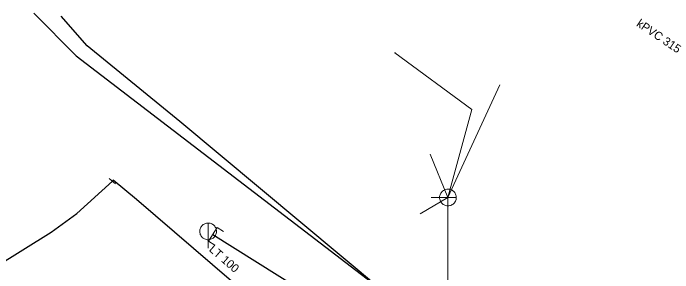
# Model space of a CAD drawing. Extents: x -783064 to -782702, y -1007904 to -1007145.
# Drawn here: x -782939 to -782859.9, y -1007185.1 to -1007154 of the extents above; entities that cross this region are included whole.
import ezdxf

# ---------------------------------------------------------------- set-up
doc = ezdxf.new("R2010")
doc.units = 0
doc.header["$LTSCALE"] = 0.4
for name, color, linetype, lineweight in [('1', 7, 'Continuous', 13), ('11', 7, 'Continuous', 13), ('14', 7, 'Continuous', 13), ('17', 7, 'Continuous', 25), ('22', 7, 'Continuous', 13), ('31', 7, 'Continuous', 13), ('34', 7, 'Continuous', 13)]:
    doc.layers.add(name, color=color, linetype=linetype, lineweight=lineweight)

msp = doc.modelspace()

# ---------------------------------------------------------------- linework, layer by layer
at = {"layer": '11'}
for p in [(-782880.635, -1007162.599), (-782890.202, -1007178.039)]:
    msp.add_line(p, (-782886.857, -1007176.085), dxfattribs=at)
for points in [[(-782893.186, -1007158.712), (-782893.207, -1007158.754), (-782884.012, -1007165.568), (-782886.857, -1007176.085)], [(-782888.982, -1007170.903), (-782886.857, -1007176.085), (-782886.87, -1007188.255)]]:
    msp.add_lwpolyline(points, dxfattribs=at)
at = {"layer": '14', "lineweight": 25}
msp.add_line((-782915.024, -1007180.502), (-782900.171, -1007189.806), dxfattribs=at)
at = {"layer": '17'}
for points in [[(-782936.487, -1007154.031), (-782931.394, -1007159.123), (-782894.804, -1007187.137)], [(-782894.804, -1007187.137), (-782918.998, -1007166.998), (-782930.079, -1007157.935), (-782933.212, -1007154.385)], [(-782952.926, -1007182.999), (-782941.219, -1007184.443), (-782934.399, -1007180.214), (-782931.333, -1007178.018), (-782927.066, -1007174.126)], [(-782903.696, -1007193.929), (-782924.177, -1007176.318), (-782926.959, -1007174.008), (-782927.066, -1007174.126)]]:
    msp.add_lwpolyline(points, dxfattribs=at)
at = {"layer": '22'}
for p, q in [((-782888.857, -1007176.082), (-782885.857, -1007176.086)), ((-782915.598, -1007182.143), (-782915.597, -1007179.143))]:
    msp.add_line(p, q, dxfattribs=at)
for points in [[(-782886.858, -1007177.084), (-782886.749, -1007177.079), (-782886.641, -1007177.061), (-782886.535, -1007177.031), (-782886.434, -1007176.991), (-782886.337, -1007176.939), (-782886.247, -1007176.877), (-782886.164, -1007176.805), (-782886.09, -1007176.725), (-782886.024, -1007176.637), (-782885.969, -1007176.543), (-782885.923, -1007176.444), (-782885.89, -1007176.339), (-782885.868, -1007176.232), (-782885.858, -1007176.123), (-782885.86, -1007176.013), (-782885.874, -1007175.905), (-782885.899, -1007175.798), (-782885.936, -1007175.695), (-782885.984, -1007175.596), (-782886.042, -1007175.504), (-782886.111, -1007175.418), (-782886.188, -1007175.341), (-782886.274, -1007175.272), (-782886.366, -1007175.213), (-782886.464, -1007175.165), (-782886.567, -1007175.128), (-782886.674, -1007175.102), (-782886.782, -1007175.088), (-782886.892, -1007175.085), (-782887.001, -1007175.095), (-782887.108, -1007175.116), (-782887.212, -1007175.15), (-782887.312, -1007175.194), (-782887.407, -1007175.249), (-782887.495, -1007175.315), (-782887.575, -1007175.389), (-782887.647, -1007175.472), (-782887.709, -1007175.562), (-782887.762, -1007175.658), (-782887.803, -1007175.759), (-782887.833, -1007175.864), (-782887.851, -1007175.972), (-782887.857, -1007176.082), (-782887.851, -1007176.191), (-782887.833, -1007176.299), (-782887.804, -1007176.404), (-782887.763, -1007176.507), (-782887.712, -1007176.604), (-782887.65, -1007176.694), (-782887.579, -1007176.777), (-782887.499, -1007176.852), (-782887.411, -1007176.917), (-782887.317, -1007176.973), (-782887.217, -1007177.017), (-782887.113, -1007177.051), (-782887.005, -1007177.073), (-782886.896, -1007177.083)], [(-782914.598, -1007180.143), (-782914.603, -1007180.034), (-782914.621, -1007179.926), (-782914.651, -1007179.82), (-782914.691, -1007179.719), (-782914.743, -1007179.622), (-782914.805, -1007179.532), (-782914.877, -1007179.449), (-782914.957, -1007179.375), (-782915.045, -1007179.309), (-782915.139, -1007179.254), (-782915.239, -1007179.209), (-782915.344, -1007179.176), (-782915.451, -1007179.154), (-782915.56, -1007179.144), (-782915.67, -1007179.146), (-782915.778, -1007179.16), (-782915.885, -1007179.185), (-782915.988, -1007179.222), (-782916.086, -1007179.271), (-782916.178, -1007179.329), (-782916.264, -1007179.398), (-782916.341, -1007179.475), (-782916.41, -1007179.561), (-782916.469, -1007179.653), (-782916.517, -1007179.751), (-782916.554, -1007179.854), (-782916.58, -1007179.961), (-782916.594, -1007180.069), (-782916.597, -1007180.179), (-782916.587, -1007180.288), (-782916.566, -1007180.395), (-782916.532, -1007180.499), (-782916.488, -1007180.599), (-782916.433, -1007180.694), (-782916.367, -1007180.782), (-782916.293, -1007180.862), (-782916.21, -1007180.934), (-782916.12, -1007180.996), (-782916.024, -1007181.048), (-782915.922, -1007181.089), (-782915.817, -1007181.119), (-782915.709, -1007181.137), (-782915.599, -1007181.143), (-782915.49, -1007181.137), (-782915.382, -1007181.119), (-782915.277, -1007181.09), (-782915.175, -1007181.049), (-782915.078, -1007180.997), (-782914.988, -1007180.935), (-782914.905, -1007180.864), (-782914.83, -1007180.784), (-782914.765, -1007180.696), (-782914.709, -1007180.602), (-782914.665, -1007180.502), (-782914.631, -1007180.398), (-782914.609, -1007180.29), (-782914.599, -1007180.181)]]:
    msp.add_lwpolyline(points, close=True, dxfattribs=at)
at = {"layer": '31'}
msp.add_lwpolyline([(-782913.748, -1007180.161), (-782914.511, -1007179.683), (-782915.537, -1007181.32), (-782914.773, -1007181.798)], dxfattribs=at)
at = {"layer": '34'}
msp.add_line((-782927.451, -1007173.807), (-782926.681, -1007174.445), dxfattribs=at)

# ---------------------------------------------------------------- texts
at = {"layer": '1'}
for s, rotation, p in [('kPVC 315', 326, (-782864.348, -1007155.5)), ('LT 100', 319, (-782915.568, -1007182.42))]:
    msp.add_text(s, height=1, rotation=rotation, dxfattribs=at).set_placement(p)

doc.saveas('drawing.dxf')
